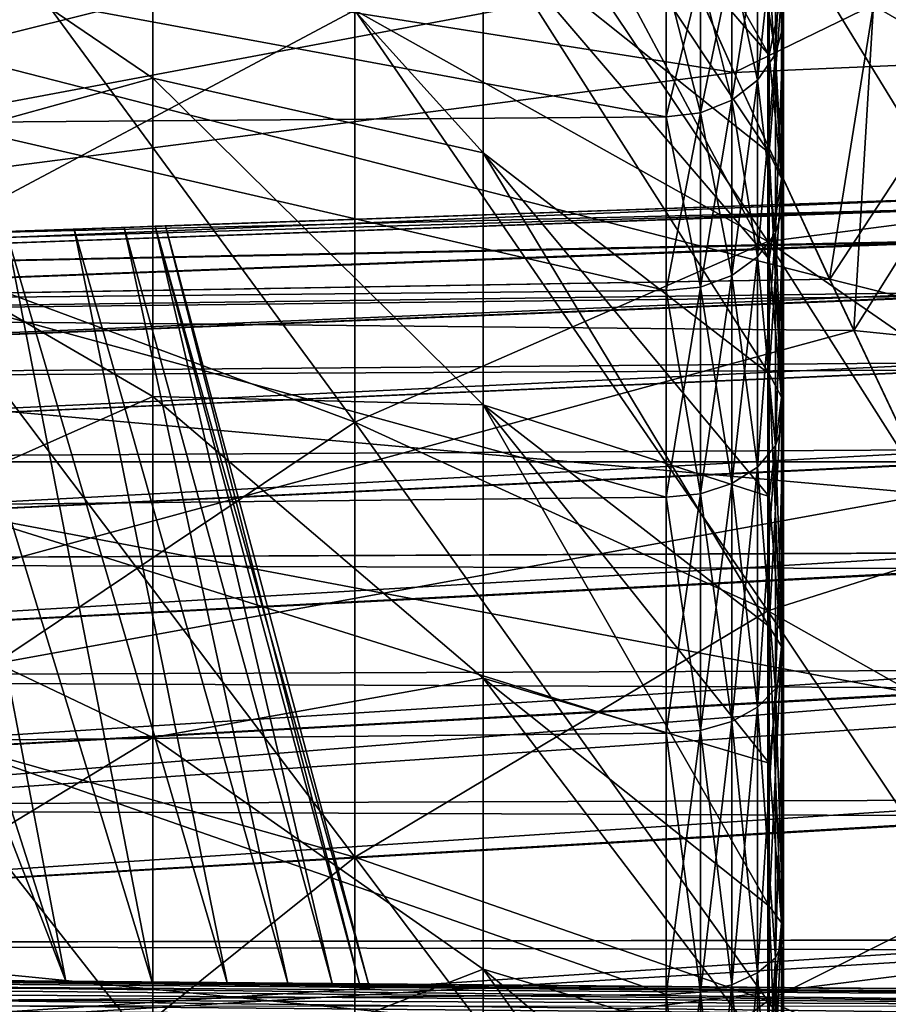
# Model space of a CAD drawing. Header units: metres. Extents: x 59 to 135, y -85 to 115.
# Tile 242 of 290: x 110.47 to 114.23, y 33.35 to 37.6. Entities that reach past the tile are written whole.
import ezdxf

# ---------------------------------------------------------------- set-up
doc = ezdxf.new("R2010")
doc.units = ezdxf.units.M
doc.layers.add('solid_20_404_502_XXX', color=7, linetype='CONTINUOUS')

msp = doc.modelspace()

# ---------------------------------------------------------------- linework, layer by layer
at = {"layer": 'solid_20_404_502_XXX'}
for points in [[(113.710068, 37.451141, -6.198064), (112.474922, 38.884884, -7.564219), (112.474922, 39.630802, -6.357874)], [(113.710068, 37.832996, -5.572453), (113.710068, 37.451141, -6.198064), (112.474922, 39.630802, -6.357874)], [(113.70507, 39.490391, 11.490392), (115.2855, 38.037651, 10.037651), (115.2855, 36.850677, 11.098396)], [(113.70507, 38.131626, 12.704659), (113.70507, 39.490391, 11.490392), (115.2855, 36.850677, 11.098396)], [(111.920403, 39.303665, 14.174346), (113.70507, 38.131626, 12.704659), (113.70507, 36.645451, 13.759156)], [(111.920403, 37.645565, 15.35083), (111.920403, 39.303665, 14.174346), (113.70507, 36.645451, 13.759156)], [(113.710068, 36.569965, -7.368567), (112.474922, 38.014343, -8.683956), (112.474922, 38.884884, -7.564219)], [(113.710068, 37.029541, -6.797609), (113.710068, 36.569965, -7.368567), (112.474922, 38.884884, -7.564219)], [(113.710068, 37.451141, -6.198064), (113.710068, 37.029541, -6.797609), (112.474922, 38.884884, -7.564219)], [(113.710068, 37.029541, 6.797609), (112.474922, 38.884811, 7.564323), (112.474922, 38.014267, 8.684042)], [(113.710068, 37.451141, 6.198063), (113.710068, 37.832996, 5.572453), (112.474922, 38.884811, 7.564323)], [(113.710068, 37.029541, 6.797609), (113.710068, 37.451141, 6.198063), (112.474922, 38.884811, 7.564323)], [(105.599998, 38.630821, 20.395727), (105.599998, 36.344479, 21.432911), (113.179619, 38.228867, 20.60025)], [(105.599998, 38.630814, -20.395731), (113.559944, 37.375443, -21.002407), (113.972008, 36.483131, -21.37841)], [(105.599998, 36.344467, -21.432917), (105.599998, 38.630814, -20.395731), (113.972008, 36.483131, -21.37841)], [(105.599998, 38.630814, -20.395731), (113.180138, 38.227692, -20.600832), (113.559944, 37.375443, -21.002407)], [(111.048538, 37.351273, 11.825343), (111.048538, 38.609169, 10.711236), (109.446487, 38.439938, 13.091269)], [(111.048538, 38.609135, -10.711269), (111.048538, 37.351242, -11.825369), (109.446487, 38.439938, -13.091269)], [(111.048538, 38.609169, 10.711236), (112.474922, 37.029064, 9.704335), (112.474922, 38.014267, 8.684042)], [(111.048538, 37.351273, 11.825343), (112.474922, 37.029064, 9.704335), (111.048538, 38.609169, 10.711236)], [(112.474922, 37.029137, -9.704268), (111.048538, 37.351242, -11.825369), (111.048538, 38.609135, -10.711269)], [(112.474922, 38.014343, -8.683956), (112.474922, 37.029137, -9.704268), (111.048538, 38.609135, -10.711269)], [(114.042747, 38.630676, -20.484158), (114.586891, 37.42099, -21.068216), (113.180138, 38.227692, -20.600832)], [(115.310936, 38.133652, -20.994738), (114.586891, 37.42099, -21.068216), (114.042747, 38.630676, -20.484158)], [(109.950691, 38.541992, 16.777483), (111.920403, 37.645565, 15.35083), (111.920403, 35.866169, 16.334269)], [(109.950691, 36.597225, 17.85232), (109.950691, 38.541992, 16.777483), (111.920403, 35.866169, 16.334269)], [(111.920403, 37.645565, -15.35083), (109.950691, 38.541992, -16.777483), (109.950691, 36.597225, -17.85232)], [(111.048538, 37.351242, -11.825369), (109.446487, 36.908539, -14.177857), (109.446487, 38.439938, -13.091269)], [(111.048538, 37.351273, 11.825343), (109.446487, 38.439938, 13.091269), (109.446487, 36.908539, 14.177857)], [(113.772705, 37.581371, -5.429854), (113.76326, 37.711372, -5.503527), (113.76326, 38.341702, -4.201044)], [(113.772705, 38.203262, -4.144806), (113.772705, 37.581371, -5.429854), (113.76326, 38.341702, -4.201044)], [(105.599998, 36.344479, 21.432911), (113.368752, 37.800022, 20.80768), (113.179619, 38.228867, 20.60025)], [(114.586891, 37.42099, -21.068216), (113.559944, 37.375443, -21.002407), (113.180138, 38.227692, -20.600832)], [(113.737488, 37.454765, -5.358105), (113.772705, 37.581371, -5.429854), (113.772705, 38.203262, -4.144806)], [(113.737488, 38.068439, -4.090038), (113.737488, 37.454765, -5.358105), (113.772705, 38.203262, -4.144806)], [(113.737488, 38.068436, 4.090046), (113.772705, 38.203259, 4.144813), (113.772705, 37.581367, 5.42986)], [(113.772705, 37.581367, 5.42986), (113.772705, 38.203259, 4.144813), (113.76326, 37.711369, 5.503531)], [(111.920403, 37.645565, -15.35083), (113.70507, 36.645451, -13.759156), (113.70507, 38.131626, -12.704659)], [(113.70507, 38.131626, 12.704659), (115.2855, 36.850677, 11.098396), (115.2855, 35.552399, 12.019573)], [(113.70507, 36.645451, 13.759156), (113.70507, 38.131626, 12.704659), (115.2855, 35.552399, 12.019573)], [(113.70507, 38.131626, -12.704659), (115.2855, 36.850677, -11.098396), (115.2855, 38.037651, -10.037651)], [(113.70507, 38.131626, -12.704659), (113.70507, 36.645451, -13.759156), (115.2855, 36.850677, -11.098396)], [(113.660759, 37.342907, -5.294714), (113.737488, 37.454765, -5.358105), (113.737488, 38.068439, -4.090038)], [(113.660759, 37.949322, -4.041649), (113.660759, 37.342907, -5.294714), (113.737488, 38.068439, -4.090038)], [(113.660759, 37.949318, 4.041657), (113.737488, 38.068436, 4.090046), (113.737488, 37.454762, 5.358112)], [(113.737488, 37.454762, 5.358112), (113.737488, 38.068436, 4.090046), (113.772705, 37.581367, 5.42986)], [(113.710068, 36.074348, -7.908538), (112.474922, 37.029137, -9.704268), (112.474922, 38.014343, -8.683956)], [(113.710068, 36.569965, -7.368567), (113.710068, 36.074348, -7.908538), (112.474922, 38.014343, -8.683956)], [(113.710068, 36.074348, 7.908537), (112.474922, 38.014267, 8.684042), (112.474922, 37.029064, 9.704335)], [(113.710068, 36.569965, 7.368567), (113.710068, 37.029541, 6.797609), (112.474922, 38.014267, 8.684042)], [(113.710068, 36.074348, 7.908537), (113.710068, 36.569965, 7.368567), (112.474922, 38.014267, 8.684042)], [(113.549408, 37.255825, -5.245366), (113.660759, 37.342907, -5.294714), (113.660759, 37.949322, -4.041649)], [(113.549408, 37.85659, -4.00398), (113.549408, 37.255825, -5.245366), (113.660759, 37.949322, -4.041649)], [(113.549408, 37.856586, 4.003986), (113.660759, 37.949318, 4.041657), (113.660759, 37.342903, 5.294721)], [(113.660759, 37.342903, 5.294721), (113.660759, 37.949318, 4.041657), (113.737488, 37.454762, 5.358112)], [(113.413414, 37.201332, -5.214484), (113.549408, 37.255825, -5.245366), (113.549408, 37.85659, -4.00398)], [(113.413414, 37.798557, -3.980407), (113.413414, 37.201332, -5.214484), (113.549408, 37.85659, -4.00398)], [(113.549408, 37.255825, 5.245371), (113.413414, 37.798557, 3.98041), (113.549408, 37.856586, 4.003986)], [(113.549408, 37.255825, 5.245371), (113.549408, 37.856586, 4.003986), (113.660759, 37.342903, 5.294721)], [(113.76326, 37.711369, 5.503531), (113.710068, 37.832996, 5.572453), (113.710068, 37.451141, 6.198063)], [(113.76326, 36.91785, -6.713529), (113.710068, 37.451141, -6.198064), (113.710068, 37.832996, -5.572453)], [(113.76326, 37.711372, -5.503527), (113.76326, 36.91785, -6.713529), (113.710068, 37.832996, -5.572453)], [(105.599998, 36.344479, 21.432911), (113.559502, 37.376411, 21.001974), (113.368752, 37.800022, 20.80768)], [(110.117142, 37.768074, -4.146051), (113.265877, 37.184299, -5.204831), (113.265877, 37.780418, -3.973038)], [(113.265877, 37.780418, 3.973038), (113.265877, 37.184299, 5.204831), (110.117142, 37.768078, 4.146051)], [(113.265877, 37.184299, 5.204831), (110.117142, 37.160103, 5.357012), (110.117142, 37.768078, 4.146051)], [(110.117142, 37.768074, -4.146051), (110.117142, 37.160103, -5.357012), (113.265877, 37.184299, -5.204831)], [(113.413414, 37.798557, -3.980407), (113.265877, 37.780418, -3.973038), (113.265877, 37.184299, -5.204831)], [(113.413414, 37.798557, -3.980407), (113.265877, 37.184299, -5.204831), (113.413414, 37.201332, -5.214484)], [(113.413414, 37.798557, 3.98041), (113.413414, 37.201332, 5.214487), (113.265877, 37.780418, 3.973038)], [(113.413414, 37.201332, 5.214487), (113.265877, 37.184299, 5.204831), (113.265877, 37.780418, 3.973038)], [(114.16114, 37.668785, 20.911875), (113.368752, 37.800022, 20.80768), (113.559502, 37.376411, 21.001974)], [(113.549408, 37.255825, 5.245371), (113.413414, 37.201332, 5.214487), (113.413414, 37.798557, 3.98041)], [(113.76326, 37.711369, 5.503531), (113.710068, 37.451141, 6.198063), (113.710068, 37.029541, 6.797609)], [(113.76326, 36.91785, 6.713531), (113.76326, 37.711369, 5.503531), (113.710068, 37.029541, 6.797609)], [(113.772705, 36.798473, -6.623658), (113.76326, 36.91785, -6.713529), (113.76326, 37.711372, -5.503527)], [(113.772705, 37.581371, -5.429854), (113.772705, 36.798473, -6.623658), (113.76326, 37.711372, -5.503527)], [(113.772705, 37.581367, 5.42986), (113.76326, 37.711369, 5.503531), (113.76326, 36.91785, 6.713531)], [(111.920403, 37.645565, -15.35083), (109.950691, 36.597225, -17.85232), (111.920403, 35.866169, -16.334269)], [(111.920403, 37.645565, 15.35083), (113.70507, 36.645451, 13.759156), (113.70507, 35.050552, 14.640625)], [(111.920403, 35.866169, 16.334269), (111.920403, 37.645565, 15.35083), (113.70507, 35.050552, 14.640625)], [(111.920403, 37.645565, -15.35083), (111.920403, 35.866169, -16.334269), (113.70507, 36.645451, -13.759156)], [(114.16114, 37.668785, 20.911875), (113.559502, 37.376411, 21.001974), (113.971664, 36.483868, 21.37812)], [(114.16114, 37.668785, 20.911875), (113.971664, 36.483868, 21.37812), (114.075653, 36.262108, 21.464798)], [(114.948524, 37.651871, 21.056944), (114.16114, 37.668785, 20.911875), (114.075653, 36.262108, 21.464798)], [(114.875137, 36.17976, 21.540268), (114.948524, 37.651871, 21.056944), (114.075653, 36.262108, 21.464798)], [(113.737488, 36.682213, -6.536135), (113.772705, 36.798473, -6.623658), (113.772705, 37.581371, -5.429854)], [(113.737488, 37.454765, -5.358105), (113.737488, 36.682213, -6.536135), (113.772705, 37.581371, -5.429854)], [(113.737488, 37.454762, 5.358112), (113.772705, 37.581367, 5.42986), (113.772705, 36.79847, 6.623662)], [(113.772705, 36.79847, 6.623662), (113.772705, 37.581367, 5.42986), (113.76326, 36.91785, 6.713531)], [(114.586891, 37.42099, -21.068216), (113.972008, 36.483131, -21.37841), (113.559944, 37.375443, -21.002407)], [(113.660759, 36.579494, -6.458807), (113.737488, 36.682213, -6.536135), (113.737488, 37.454765, -5.358105)], [(113.660759, 37.342907, -5.294714), (113.660759, 36.579494, -6.458807), (113.737488, 37.454765, -5.358105)], [(113.660759, 37.342903, 5.294721), (113.737488, 37.454762, 5.358112), (113.737488, 36.682209, 6.53614)], [(113.76326, 36.91785, -6.713529), (113.710068, 37.029541, -6.797609), (113.710068, 37.451141, -6.198064)], [(113.737488, 36.682209, 6.53614), (113.737488, 37.454762, 5.358112), (113.772705, 36.79847, 6.623662)], [(114.586891, 37.42099, -21.068216), (115.16703, 36.187546, -21.577755), (113.972008, 36.483131, -21.37841)], [(105.599998, 36.344479, 21.432911), (113.971664, 36.483868, 21.37812), (113.559502, 37.376411, 21.001974)], [(111.048538, 35.977207, 12.792546), (111.048538, 37.351273, 11.825343), (109.446487, 36.908539, 14.177857)], [(111.048538, 37.351242, -11.825369), (111.048538, 35.977177, -12.792564), (109.446487, 36.908539, -14.177857)], [(111.048538, 37.351273, 11.825343), (112.474922, 35.940487, 10.61352), (112.474922, 37.029064, 9.704335)], [(111.048538, 35.977207, 12.792546), (112.474922, 35.940487, 10.61352), (111.048538, 37.351273, 11.825343)], [(112.474922, 35.940556, -10.613469), (111.048538, 35.977177, -12.792564), (111.048538, 37.351242, -11.825369)], [(112.474922, 37.029137, -9.704268), (112.474922, 35.940556, -10.613469), (111.048538, 37.351242, -11.825369)], [(113.549408, 36.499531, -6.398608), (113.660759, 36.579494, -6.458807), (113.660759, 37.342907, -5.294714)], [(113.549408, 37.255825, -5.245366), (113.549408, 36.499531, -6.398608), (113.660759, 37.342907, -5.294714)], [(113.549408, 37.255825, 5.245371), (113.660759, 37.342903, 5.294721), (113.660759, 36.579491, 6.458812)], [(113.660759, 36.579491, 6.458812), (113.660759, 37.342903, 5.294721), (113.737488, 36.682209, 6.53614)], [(113.413414, 36.44949, -6.360937), (113.549408, 36.499531, -6.398608), (113.549408, 37.255825, -5.245366)], [(113.413414, 37.201332, -5.214484), (113.413414, 36.44949, -6.360937), (113.549408, 37.255825, -5.245366)], [(113.549408, 36.499527, 6.398612), (113.413414, 37.201332, 5.214487), (113.549408, 37.255825, 5.245371)], [(113.549408, 36.499527, 6.398612), (113.549408, 37.255825, 5.245371), (113.660759, 36.579491, 6.458812)], [(110.117142, 37.160103, -5.357012), (113.265877, 36.433846, -6.349161), (113.265877, 37.184299, -5.204831)], [(113.265877, 37.184299, 5.204831), (113.265877, 36.433846, 6.349161), (110.117142, 37.160103, 5.357012)], [(113.413414, 37.201332, -5.214484), (113.265877, 37.184299, -5.204831), (113.265877, 36.433846, -6.349161)], [(113.413414, 37.201332, -5.214484), (113.265877, 36.433846, -6.349161), (113.413414, 36.44949, -6.360937)], [(113.413414, 37.201332, 5.214487), (113.413414, 36.449486, 6.36094), (113.265877, 37.184299, 5.204831)], [(113.413414, 36.449486, 6.36094), (113.265877, 36.433846, 6.349161), (113.265877, 37.184299, 5.204831)], [(113.549408, 36.499527, 6.398612), (113.413414, 36.449486, 6.36094), (113.413414, 37.201332, 5.214487)], [(110.117142, 37.160103, -5.357012), (110.117142, 36.402775, -6.480619), (113.265877, 36.433846, -6.349161)], [(113.265877, 36.433846, 6.349161), (110.117142, 36.402771, 6.480626), (110.117142, 37.160103, 5.357012)], [(113.710068, 34.983475, -8.886571), (112.474922, 35.940556, -10.613469), (112.474922, 37.029137, -9.704268)], [(113.710068, 35.544777, -8.415249), (113.710068, 34.983475, -8.886571), (112.474922, 37.029137, -9.704268)], [(113.710068, 36.074348, -7.908538), (113.710068, 35.544777, -8.415249), (112.474922, 37.029137, -9.704268)], [(113.710068, 35.544777, 8.415249), (112.474922, 37.029064, 9.704335), (112.474922, 35.940487, 10.61352)], [(113.710068, 35.544777, 8.415249), (113.710068, 36.074348, 7.908537), (112.474922, 37.029064, 9.704335)], [(113.76326, 36.91785, 6.713531), (113.710068, 37.029541, 6.797609), (113.710068, 36.569965, 7.368567)], [(113.76326, 35.974476, -7.810716), (113.710068, 36.569965, -7.368567), (113.710068, 37.029541, -6.797609)], [(113.76326, 36.91785, -6.713529), (113.76326, 35.974476, -7.810716), (113.710068, 37.029541, -6.797609)], [(111.048538, 35.977177, -12.792564), (109.446487, 35.265106, -15.086149), (109.446487, 36.908539, -14.177857)], [(111.048538, 35.977207, 12.792546), (109.446487, 36.908539, 14.177857), (109.446487, 35.265106, 15.086149)], [(113.76326, 36.91785, 6.713531), (113.710068, 36.569965, 7.368567), (113.710068, 36.074348, 7.908537)], [(113.76326, 35.974472, 7.810718), (113.76326, 36.91785, 6.713531), (113.710068, 36.074348, 7.908537)], [(113.772705, 35.867725, -7.706158), (113.76326, 35.974476, -7.810716), (113.76326, 36.91785, -6.713529)], [(113.772705, 36.798473, -6.623658), (113.772705, 35.867725, -7.706158), (113.76326, 36.91785, -6.713529)], [(113.772705, 36.79847, 6.623662), (113.76326, 36.91785, 6.713531), (113.76326, 35.974472, 7.810718)], [(114.83741, 36.843529, 3), (110.17775, 36.680813, 3), (105.518089, 36.464634, 3.610962)], [(114.721329, 36.792877, 3.596362), (114.83741, 36.843529, 3), (105.518089, 36.464634, 3.610962)], [(110.414299, 36.689072, 1.524054), (110.17775, 36.680813, 3), (114.83741, 36.843529, 3)], [(114.83741, 36.843529, -3), (110.17775, 36.680813, -3), (114.83741, 36.843529, 3)], [(110.924896, 36.706902, -0.829236), (114.83741, 36.843529, 3), (110.17775, 36.680813, -3)], [(114.720543, 36.792103, -3.601103), (110.17775, 36.680813, -3), (114.83741, 36.843529, -3)], [(110.707695, 36.699318, 1.201523), (110.414299, 36.689072, 1.524054), (114.83741, 36.843529, 3)], [(110.924896, 36.706902, 0.829236), (110.707695, 36.699318, 1.201523), (114.83741, 36.843529, 3)], [(110.924896, 36.706902, -0.829236), (111.058235, 36.711559, -0.423022), (114.83741, 36.843529, 3)], [(111.058235, 36.711559, 0.423022), (110.924896, 36.706902, 0.829236), (114.83741, 36.843529, 3)], [(111.058235, 36.711559, -0.423022), (111.103172, 36.713127), (114.83741, 36.843529, 3)], [(111.058235, 36.711559, 0.423022), (114.83741, 36.843529, 3), (111.103172, 36.713127)], [(113.70507, 36.645451, -13.759156), (115.2855, 35.552399, -12.019573), (115.2855, 36.850677, -11.098396)], [(114.642555, 36.651714, 4.177049), (114.721329, 36.792877, 3.596362), (105.518089, 36.464634, 3.610962)], [(114.720543, 36.792103, -3.601103), (105.518089, 36.464634, -3.610962), (105.518089, 36.518093, -3)], [(114.720543, 36.792103, -3.601103), (105.518089, 36.518093, -3), (110.17775, 36.680813, -3)], [(114.720543, 36.792103, -3.601103), (114.64254, 36.651665, -4.177207), (105.518089, 36.464634, -3.610962)], [(113.737488, 35.763763, -7.604331), (113.772705, 35.867725, -7.706158), (113.772705, 36.798473, -6.623658)], [(113.737488, 36.682213, -6.536135), (113.737488, 35.763763, -7.604331), (113.772705, 36.798473, -6.623658)], [(113.737488, 36.682209, 6.53614), (113.772705, 36.79847, 6.623662), (113.772705, 35.867722, 7.706161)], [(113.772705, 35.867722, 7.706161), (113.772705, 36.79847, 6.623662), (113.76326, 35.974472, 7.810718)], [(110.707695, 36.699318, -1.201522), (110.924896, 36.706902, -0.829236), (110.17775, 36.680813, -3)], [(110.414299, 36.689072, -1.524053), (110.707695, 36.699318, -1.201522), (110.17775, 36.680813, -3)], [(110.707695, 36.699318, 1.201523), (111.369125, 33.445107, 1.444083), (110.414299, 36.689072, 1.524054)], [(110.414299, 36.689072, -1.524053), (111.369125, 33.445107, -1.444082), (110.707695, 36.699318, -1.201522)], [(110.924896, 36.706902, 0.829236), (111.631073, 33.442818, 1.129808), (110.707695, 36.699318, 1.201523)], [(110.707695, 36.699318, -1.201522), (111.631073, 33.442818, -1.129807), (110.924896, 36.706902, -0.829236)], [(110.707695, 36.699318, 1.201523), (111.631073, 33.442818, 1.129808), (111.369125, 33.445107, 1.444083)], [(110.707695, 36.699318, -1.201522), (111.369125, 33.445107, -1.444082), (111.631073, 33.442818, -1.129807)], [(111.058235, 36.711559, 0.423022), (111.823364, 33.441139, 0.775627), (110.924896, 36.706902, 0.829236)], [(110.924896, 36.706902, -0.829236), (111.823364, 33.441139, -0.775627), (111.058235, 36.711559, -0.423022)], [(110.924896, 36.706902, 0.829236), (111.823364, 33.441139, 0.775627), (111.631073, 33.442818, 1.129808)], [(110.924896, 36.706902, -0.829236), (111.631073, 33.442818, -1.129807), (111.823364, 33.441139, -0.775627)], [(111.058235, 36.711559, -0.423022), (111.980263, 33.439774), (111.103172, 36.713127)], [(111.058235, 36.711559, 0.423022), (111.103172, 36.713127), (111.940811, 33.440117, 0.394346)], [(111.058235, 36.711559, -0.423022), (111.940811, 33.440117, -0.394345), (111.980263, 33.439774)], [(111.058235, 36.711559, 0.423022), (111.940811, 33.440117, 0.394346), (111.823364, 33.441139, 0.775627)], [(111.058235, 36.711559, -0.423022), (111.823364, 33.441139, -0.775627), (111.940811, 33.440117, -0.394345)], [(111.103172, 36.713127), (111.980263, 33.439774), (111.940811, 33.440117, 0.394346)], [(109.431984, 36.65477, -2.018496), (110.672935, 33.45118, -1.901531), (109.648674, 36.662334, -1.961045)], [(109.431984, 36.65477, -2.018496), (110.264267, 33.454746, -2.023593), (110.672935, 33.45118, -1.901531)], [(110.056419, 36.676575, 1.781357), (110.672935, 33.45118, 1.901531), (109.648674, 36.662334, 1.961046)], [(109.648674, 36.662334, -1.961045), (110.672935, 33.45118, -1.901531), (110.056419, 36.676575, -1.781357)], [(109.648674, 36.662334, 1.961046), (110.672935, 33.45118, 1.901531), (110.264259, 33.454746, 2.023593)], [(110.414299, 36.689072, 1.524054), (111.045876, 33.447926, 1.7053), (110.056419, 36.676575, 1.781357)], [(110.056419, 36.676575, -1.781357), (111.045876, 33.447926, -1.705299), (110.414299, 36.689072, -1.524053)], [(110.056419, 36.676575, 1.781357), (111.045876, 33.447926, 1.7053), (110.672935, 33.45118, 1.901531)], [(110.056419, 36.676575, -1.781357), (110.672935, 33.45118, -1.901531), (111.045876, 33.447926, -1.705299)], [(110.414299, 36.689072, 1.524054), (111.369125, 33.445107, 1.444083), (111.045876, 33.447926, 1.7053)], [(110.414299, 36.689072, -1.524053), (111.045876, 33.447926, -1.705299), (111.369125, 33.445107, -1.444082)], [(113.660759, 35.671909, -7.514365), (113.737488, 35.763763, -7.604331), (113.737488, 36.682213, -6.536135)], [(113.660759, 36.579494, -6.458807), (113.660759, 35.671909, -7.514365), (113.737488, 36.682213, -6.536135)], [(113.660759, 36.579491, 6.458812), (113.737488, 36.682209, 6.53614), (113.737488, 35.76376, 7.604334)], [(113.737488, 35.76376, 7.604334), (113.737488, 36.682209, 6.53614), (113.772705, 35.867722, 7.706161)], [(114.642555, 36.651714, 4.177049), (105.518089, 36.464634, 3.610962), (105.518089, 36.305973, 4.203129)], [(114.641609, 36.648727, 4.186167), (114.642555, 36.651714, 4.177049), (105.518089, 36.305973, 4.203129)], [(114.64254, 36.651665, -4.177207), (114.641136, 36.647228, -4.190719), (105.518089, 36.464634, -3.610962)], [(114.603561, 36.427162, 4.721792), (114.641609, 36.648727, 4.186167), (105.518089, 36.305973, 4.203129)], [(114.641136, 36.647228, -4.190719), (105.518089, 36.305973, -4.203129), (105.518089, 36.464634, -3.610962)], [(114.641136, 36.647228, -4.190719), (114.603554, 36.427059, -4.721999), (105.518089, 36.305973, -4.203129)], [(111.920403, 35.866169, -16.334269), (113.70507, 35.050552, -14.640625), (113.70507, 36.645451, -13.759156)], [(113.70507, 36.645451, 13.759156), (115.2855, 35.552399, 12.019573), (115.2855, 34.159145, 12.789597)], [(113.70507, 35.050552, 14.640625), (113.70507, 36.645451, 13.759156), (115.2855, 34.159145, 12.789597)], [(113.70507, 36.645451, -13.759156), (113.70507, 35.050552, -14.640625), (115.2855, 35.552399, -12.019573)], [(109.950691, 36.597225, 17.85232), (111.920403, 35.866169, 16.334269), (111.920403, 33.98785, 17.112293)], [(109.950691, 34.544342, 18.702652), (109.950691, 36.597225, 17.85232), (111.920403, 33.98785, 17.112293)], [(111.920403, 35.866169, -16.334269), (109.950691, 36.597225, -17.85232), (109.950691, 34.544342, -18.702652)], [(113.549408, 35.600407, -7.444328), (113.660759, 35.671909, -7.514365), (113.660759, 36.579494, -6.458807)], [(113.549408, 36.499531, -6.398608), (113.549408, 35.600407, -7.444328), (113.660759, 36.579494, -6.458807)], [(113.549408, 36.499527, 6.398612), (113.660759, 36.579491, 6.458812), (113.660759, 35.671906, 7.514369)], [(113.660759, 35.671906, 7.514369), (113.660759, 36.579491, 6.458812), (113.737488, 35.76376, 7.604334)], [(113.76326, 35.974476, -7.810716), (113.710068, 36.074348, -7.908538), (113.710068, 36.569965, -7.368567)], [(105.599998, 36.344479, 21.432911), (114.075653, 36.262108, 21.464798), (113.971664, 36.483868, 21.37812)], [(105.599998, 36.344467, -21.432917), (113.972008, 36.483131, -21.37841), (114.41114, 35.55545, -21.723608)], [(113.413414, 35.55566, -7.4005), (113.549408, 35.600407, -7.444328), (113.549408, 36.499531, -6.398608)], [(113.413414, 36.44949, -6.360937), (113.413414, 35.55566, -7.4005), (113.549408, 36.499531, -6.398608)], [(113.549408, 35.600403, 7.444332), (113.413414, 36.449486, 6.36094), (113.549408, 36.499527, 6.398612)], [(113.549408, 35.600403, 7.444332), (113.549408, 36.499527, 6.398612), (113.660759, 35.671906, 7.514369)], [(115.16703, 36.187546, -21.577755), (114.41114, 35.55545, -21.723608), (113.972008, 36.483131, -21.37841)], [(113.413414, 36.44949, -6.360937), (113.265877, 36.433846, -6.349161), (113.265877, 35.541672, -7.3868)], [(113.413414, 36.44949, -6.360937), (113.265877, 35.541672, -7.3868), (113.413414, 35.55566, -7.4005)], [(113.413414, 36.449486, 6.36094), (113.413414, 35.555656, 7.400502), (113.265877, 36.433846, 6.349161)], [(113.549408, 35.600403, 7.444332), (113.413414, 35.555656, 7.400502), (113.413414, 36.449486, 6.36094)], [(114.603561, 36.427162, 4.721792), (105.518089, 36.305973, 4.203129), (105.518089, 36.0467, 4.759145)], [(114.602654, 36.413845, 4.747979), (114.603561, 36.427162, 4.721792), (105.518089, 36.0467, 4.759145)], [(114.603554, 36.427059, -4.721999), (114.602516, 36.41169, -4.752174), (105.518089, 36.305973, -4.203129)], [(114.604027, 36.124016, 5.225011), (114.602654, 36.413845, 4.747979), (105.518089, 36.0467, 4.759145)], [(114.602516, 36.41169, -4.752174), (105.518089, 36.0467, -4.759145), (105.518089, 36.305973, -4.203129)], [(114.602516, 36.41169, -4.752174), (114.604034, 36.123867, -5.225217), (105.518089, 36.0467, -4.759145)], [(110.117142, 36.402775, -6.480619), (113.265877, 35.541672, -7.3868), (113.265877, 36.433846, -6.349161)], [(113.265877, 36.433846, 6.349161), (113.265877, 35.541672, 7.3868), (110.117142, 36.402771, 6.480626)], [(110.117142, 36.402775, -6.480619), (110.117142, 35.508442, -7.498559), (113.265877, 35.541672, -7.3868)], [(113.265877, 35.541672, 7.3868), (110.117142, 35.508434, 7.498566), (110.117142, 36.402771, 6.480626)], [(113.413414, 35.555656, 7.400502), (113.265877, 35.541672, 7.3868), (113.265877, 36.433846, 6.349161)], [(105.599998, 36.344479, 21.432911), (105.599998, 33.958702, 22.214722), (114.075653, 36.262108, 21.464798)], [(105.599998, 36.344467, -21.432917), (114.41114, 35.55545, -21.723608), (114.878258, 34.592369, -22.034986)], [(105.599998, 33.958698, -22.214724), (105.599998, 36.344467, -21.432917), (114.878258, 34.592369, -22.034986)], [(105.599998, 33.958702, 22.214722), (114.41095, 35.555859, 21.723467), (114.075653, 36.262108, 21.464798)], [(114.875137, 36.17976, 21.540268), (114.075653, 36.262108, 21.464798), (114.41095, 35.555859, 21.723467)], [(114.604027, 36.124016, 5.225011), (105.518089, 36.0467, 4.759145), (105.518089, 35.694889, 5.261536)], [(114.605942, 36.093967, 5.266718), (114.604027, 36.124016, 5.225011), (105.518089, 35.694889, 5.261536)], [(114.604034, 36.123867, -5.225217), (114.606133, 36.091209, -5.27049), (105.518089, 36.0467, -4.759145)], [(114.643951, 35.747356, 5.678222), (114.605942, 36.093967, 5.266718), (105.518089, 35.694889, 5.261536)], [(114.606133, 36.091209, -5.27049), (105.518089, 35.694889, -5.261536), (105.518089, 36.0467, -4.759145)], [(114.606133, 36.091209, -5.27049), (114.643974, 35.747196, -5.678386), (105.518089, 35.694889, -5.261536)], [(113.76326, 35.974472, 7.810718), (113.710068, 36.074348, 7.908537), (113.710068, 35.544777, 8.415249)], [(113.76326, 34.897095, -8.776651), (113.710068, 35.544777, -8.415249), (113.710068, 36.074348, -7.908538)], [(113.76326, 35.974476, -7.810716), (113.76326, 34.897095, -8.776651), (113.710068, 36.074348, -7.908538)], [(111.048538, 34.50404, 13.600828), (111.048538, 35.977207, 12.792546), (109.446487, 35.265106, 15.086149)], [(111.048538, 35.977177, -12.792564), (111.048538, 34.504017, -13.60084), (109.446487, 35.265106, -15.086149)], [(111.048538, 35.977207, 12.792546), (112.474922, 34.760994, 11.401188), (112.474922, 35.940487, 10.61352)], [(111.048538, 34.50404, 13.600828), (112.474922, 34.760994, 11.401188), (111.048538, 35.977207, 12.792546)], [(112.474922, 34.761055, -11.401152), (111.048538, 34.504017, -13.60084), (111.048538, 35.977177, -12.792564)], [(112.474922, 35.940556, -10.613469), (112.474922, 34.761055, -11.401152), (111.048538, 35.977177, -12.792564)], [(113.76326, 35.974472, 7.810718), (113.710068, 35.544777, 8.415249), (113.710068, 34.983475, 8.886571)], [(113.76326, 34.897095, 8.776653), (113.76326, 35.974472, 7.810718), (113.710068, 34.983475, 8.886571)], [(113.772705, 34.804768, -8.659163), (113.76326, 34.897095, -8.776651), (113.76326, 35.974476, -7.810716)], [(113.772705, 35.867725, -7.706158), (113.772705, 34.804768, -8.659163), (113.76326, 35.974476, -7.810716)], [(113.772705, 35.867722, 7.706161), (113.76326, 35.974472, 7.810718), (113.76326, 34.897095, 8.776653)], [(113.710068, 33.775253, -9.715274), (112.474922, 34.761055, -11.401152), (112.474922, 35.940556, -10.613469)], [(113.710068, 34.392807, -9.32052), (113.710068, 33.775253, -9.715274), (112.474922, 35.940556, -10.613469)], [(113.710068, 34.983475, -8.886571), (113.710068, 34.392807, -9.32052), (112.474922, 35.940556, -10.613469)], [(113.710068, 34.392807, 9.32052), (112.474922, 35.940487, 10.61352), (112.474922, 34.760994, 11.401188)], [(113.710068, 34.983475, 8.886571), (113.710068, 35.544777, 8.415249), (112.474922, 35.940487, 10.61352)], [(113.710068, 34.392807, 9.32052), (113.710068, 34.983475, 8.886571), (112.474922, 35.940487, 10.61352)], [(111.920403, 35.866169, -16.334269), (109.950691, 34.544342, -18.702652), (111.920403, 33.98785, -17.112293)], [(111.920403, 35.866169, 16.334269), (113.70507, 35.050552, 14.640625), (113.70507, 33.366989, 15.337979)], [(111.920403, 33.98785, 17.112293), (111.920403, 35.866169, 16.334269), (113.70507, 33.366989, 15.337979)], [(111.920403, 35.866169, -16.334269), (111.920403, 33.98785, -17.112293), (113.70507, 35.050552, -14.640625)], [(113.737488, 34.714851, -8.544743), (113.772705, 34.804768, -8.659163), (113.772705, 35.867725, -7.706158)], [(113.737488, 35.763763, -7.604331), (113.737488, 34.714851, -8.544743), (113.772705, 35.867725, -7.706158)], [(113.737488, 35.76376, 7.604334), (113.772705, 35.867722, 7.706161), (113.772705, 34.804764, 8.659165)], [(113.772705, 34.804764, 8.659165), (113.772705, 35.867722, 7.706161), (113.76326, 34.897095, 8.776653)], [(113.660759, 34.63541, -8.443651), (113.737488, 34.714851, -8.544743), (113.737488, 35.763763, -7.604331)], [(113.660759, 35.671909, -7.514365), (113.660759, 34.63541, -8.443651), (113.737488, 35.763763, -7.604331)], [(113.660759, 35.671906, 7.514369), (113.737488, 35.76376, 7.604334), (113.737488, 34.714848, 8.544745)], [(113.737488, 34.714848, 8.544745), (113.737488, 35.76376, 7.604334), (113.772705, 34.804764, 8.659165)], [(114.643951, 35.747356, 5.678222), (105.518089, 35.694889, 5.261536), (105.518089, 35.261536, 5.69489)], [(114.651337, 35.697788, 5.728508), (114.643951, 35.747356, 5.678222), (105.518089, 35.261536, 5.69489)], [(114.643974, 35.747196, -5.678386), (114.65184, 35.694481, -5.731799), (105.518089, 35.694889, -5.261536)], [(114.723114, 35.302391, 6.07263), (114.651337, 35.697788, 5.728508), (105.518089, 35.261536, 5.69489)], [(114.65184, 35.694481, -5.731799), (105.518089, 35.261536, -5.69489), (105.518089, 35.694889, -5.261536)], [(114.65184, 35.694481, -5.731799), (114.723145, 35.302238, -6.072746), (105.518089, 35.261536, -5.69489)], [(113.549408, 34.573563, -8.364953), (113.660759, 34.63541, -8.443651), (113.660759, 35.671909, -7.514365)], [(113.549408, 35.600407, -7.444328), (113.549408, 34.573563, -8.364953), (113.660759, 35.671909, -7.514365)], [(113.549408, 35.600403, 7.444332), (113.660759, 35.671906, 7.514369), (113.660759, 34.635406, 8.443654)], [(113.660759, 34.635406, 8.443654), (113.660759, 35.671906, 7.514369), (113.737488, 34.714848, 8.544745)], [(113.413414, 34.534863, -8.315705), (113.549408, 34.573563, -8.364953), (113.549408, 35.600407, -7.444328)], [(113.413414, 35.55566, -7.4005), (113.413414, 34.534863, -8.315705), (113.549408, 35.600407, -7.444328)], [(113.549408, 34.573563, 8.364956), (113.413414, 35.555656, 7.400502), (113.549408, 35.600403, 7.444332)], [(113.549408, 34.573563, 8.364956), (113.549408, 35.600403, 7.444332), (113.660759, 34.635406, 8.443654)], [(105.599998, 33.958702, 22.214722), (114.828613, 34.693657, 22.004431), (114.41095, 35.555859, 21.723467)], [(113.413414, 35.55566, -7.4005), (113.265877, 35.541672, -7.3868), (113.265877, 34.522766, -8.300311)], [(113.413414, 35.55566, -7.4005), (113.265877, 34.522766, -8.300311), (113.413414, 34.534863, -8.315705)], [(113.413414, 35.555656, 7.400502), (113.413414, 34.534863, 8.315707), (113.265877, 35.541672, 7.3868)], [(113.549408, 34.573563, 8.364956), (113.413414, 34.534863, 8.315707), (113.413414, 35.555656, 7.400502)], [(113.70507, 35.050552, -14.640625), (115.2855, 34.159145, -12.789597), (115.2855, 35.552399, -12.019573)], [(110.117142, 35.508442, -7.498559), (113.265877, 34.522766, -8.300311), (113.265877, 35.541672, -7.3868)], [(113.265877, 35.541672, 7.3868), (113.265877, 34.522766, 8.300311), (110.117142, 35.508434, 7.498566)], [(110.117142, 35.508442, -7.498559), (110.117142, 34.49168, -8.394233), (113.265877, 34.522766, -8.300311)], [(113.265877, 34.522766, 8.300311), (110.117142, 34.491673, 8.394238), (110.117142, 35.508434, 7.498566)], [(113.413414, 34.534863, 8.315707), (113.265877, 34.522766, 8.300311), (113.265877, 35.541672, 7.3868)], [(113.76326, 34.897095, -8.776651), (113.710068, 34.983475, -8.886571), (113.710068, 35.544777, -8.415249)], [(114.723114, 35.302391, 6.07263), (105.518089, 35.261536, 5.69489), (105.518089, 34.759144, 6.0467)], [(114.737015, 35.236313, 6.121648), (114.723114, 35.302391, 6.07263), (105.518089, 34.759144, 6.0467)], [(114.723145, 35.302238, -6.072746), (114.737823, 35.232533, -6.124389), (105.518089, 35.261536, -5.69489)], [(114.737823, 35.232533, -6.124389), (105.518089, 34.759144, -6.0467), (105.518089, 35.261536, -5.69489)], [(111.048538, 34.504017, -13.60084), (109.446487, 33.530312, -15.804725), (109.446487, 35.265106, -15.086149)], [(111.048538, 34.50404, 13.600828), (109.446487, 35.265106, 15.086149), (109.446487, 33.530312, 15.804725)], [(114.840858, 34.795269, 6.398625), (114.737015, 35.236313, 6.121648), (105.518089, 34.759144, 6.0467)], [(114.737823, 35.232533, -6.124389), (114.840889, 34.795185, -6.398672), (105.518089, 34.759144, -6.0467)], [(111.920403, 33.98785, -17.112293), (113.70507, 33.366989, -15.337979), (113.70507, 35.050552, -14.640625)], [(113.70507, 35.050552, 14.640625), (115.2855, 34.159145, 12.789597), (115.2855, 32.688438, 13.398784)], [(113.70507, 33.366989, 15.337979), (113.70507, 35.050552, 14.640625), (115.2855, 32.688438, 13.398784)], [(113.70507, 35.050552, -14.640625), (113.70507, 33.366989, -15.337979), (115.2855, 34.159145, -12.789597)], [(113.76326, 34.897095, 8.776653), (113.710068, 34.983475, 8.886571), (113.710068, 34.392807, 9.32052)], [(113.76326, 33.703815, -9.595104), (113.710068, 34.392807, -9.32052), (113.710068, 34.983475, -8.886571)], [(113.76326, 34.897095, -8.776651), (113.76326, 33.703815, -9.595104), (113.710068, 34.983475, -8.886571)], [(113.76326, 34.897095, 8.776653), (113.710068, 34.392807, 9.32052), (113.710068, 33.775253, 9.715274)], [(113.76326, 33.703815, 9.595105), (113.76326, 34.897095, 8.776653), (113.710068, 33.775253, 9.715274)], [(113.772705, 33.627464, -9.466659), (113.76326, 33.703815, -9.595104), (113.76326, 34.897095, -8.776651)], [(113.772705, 34.804768, -8.659163), (113.772705, 33.627464, -9.466659), (113.76326, 34.897095, -8.776651)], [(113.772705, 34.804764, 8.659165), (113.76326, 34.897095, 8.776653), (113.76326, 33.703815, 9.595105)], [(114.840858, 34.795269, 6.398625), (105.518089, 34.759144, 6.0467), (105.518089, 34.203129, 6.305972)], [(114.859741, 34.722042, 6.437046), (114.840858, 34.795269, 6.398625), (105.518089, 34.203129, 6.305972)], [(114.840889, 34.795185, -6.398672), (114.860832, 34.717865, -6.439178), (105.518089, 34.759144, -6.0467)], [(113.737488, 33.553104, -9.341569), (113.772705, 33.627464, -9.466659), (113.772705, 34.804768, -8.659163)], [(113.737488, 34.714851, -8.544743), (113.737488, 33.553104, -9.341569), (113.772705, 34.804768, -8.659163)], [(113.737488, 34.714848, 8.544745), (113.772705, 34.804764, 8.659165), (113.772705, 33.62746, 9.46666)], [(113.772705, 33.62746, 9.46666), (113.772705, 34.804764, 8.659165), (113.76326, 33.703815, 9.595105)], [(114.860832, 34.717865, -6.439178), (105.518089, 34.203129, -6.305972), (105.518089, 34.759144, -6.0467)], [(112.474922, 34.761055, -11.401152), (112.474922, 33.504147, -12.058296), (111.048538, 34.504017, -13.60084)], [(111.048538, 34.50404, 13.600828), (112.474922, 33.504097, 12.058319), (112.474922, 34.760994, 11.401188)], [(113.710068, 33.133411, -10.069169), (112.474922, 33.504147, -12.058296), (112.474922, 34.761055, -11.401152)], [(113.710068, 33.775253, -9.715274), (113.710068, 33.133411, -10.069169), (112.474922, 34.761055, -11.401152)], [(113.710068, 33.133411, 10.069169), (112.474922, 34.760994, 11.401188), (112.474922, 33.504097, 12.058319)], [(113.710068, 33.775253, 9.715274), (113.710068, 34.392807, 9.32052), (112.474922, 34.760994, 11.401188)], [(113.710068, 33.133411, 10.069169), (113.710068, 33.775253, 9.715274), (112.474922, 34.760994, 11.401188)], [(114.995575, 34.234318, 6.645774), (114.859741, 34.722042, 6.437046), (105.518089, 34.203129, 6.305972)], [(114.860832, 34.717865, -6.439178), (114.99556, 34.234352, -6.645761), (105.518089, 34.203129, -6.305972)], [(113.660759, 33.487404, -9.23105), (113.737488, 33.553104, -9.341569), (113.737488, 34.714851, -8.544743)], [(113.660759, 34.63541, -8.443651), (113.660759, 33.487404, -9.23105), (113.737488, 34.714851, -8.544743)], [(113.660759, 34.635406, 8.443654), (113.737488, 34.714848, 8.544745), (113.737488, 33.553101, 9.341571)], [(113.737488, 33.553101, 9.341571), (113.737488, 34.714848, 8.544745), (113.772705, 33.62746, 9.46666)], [(105.599998, 33.958702, 22.214722), (114.878258, 34.592369, 22.034988), (114.828613, 34.693657, 22.004431)], [(113.549408, 33.43626, -9.145013), (113.660759, 33.487404, -9.23105), (113.660759, 34.63541, -8.443651)], [(113.549408, 34.573563, -8.364953), (113.549408, 33.43626, -9.145013), (113.660759, 34.63541, -8.443651)], [(113.549408, 34.573563, 8.364956), (113.660759, 34.635406, 8.443654), (113.660759, 33.4874, 9.231051)], [(113.660759, 33.4874, 9.231051), (113.660759, 34.635406, 8.443654), (113.737488, 33.553101, 9.341571)], [(105.599998, 33.958702, 22.214722), (114.654701, 33.059212, 22.436674), (114.878258, 34.592369, 22.034988)], [(105.599998, 33.958698, -22.214724), (114.878258, 34.592369, -22.034986), (114.654701, 33.059212, -22.436674)], [(113.413414, 33.404255, -9.091173), (113.549408, 33.43626, -9.145013), (113.549408, 34.573563, -8.364953)], [(113.413414, 34.534863, -8.315705), (113.413414, 33.404255, -9.091173), (113.549408, 34.573563, -8.364953)], [(113.549408, 33.436256, 9.145015), (113.413414, 34.534863, 8.315707), (113.549408, 34.573563, 8.364956)], [(113.549408, 33.436256, 9.145015), (113.549408, 34.573563, 8.364956), (113.660759, 33.4874, 9.231051)], [(109.950691, 34.544342, 18.702652), (111.920403, 33.98785, 17.112293), (111.920403, 32.034229, 17.675121)], [(109.950691, 32.409157, 19.317787), (109.950691, 34.544342, 18.702652), (111.920403, 32.034229, 17.675121)], [(111.920403, 33.98785, -17.112293), (109.950691, 34.544342, -18.702652), (109.950691, 32.409157, -19.317787)], [(113.413414, 34.534863, -8.315705), (113.265877, 34.522766, -8.300311), (113.265877, 33.394249, -9.074343)], [(113.413414, 34.534863, -8.315705), (113.265877, 33.394249, -9.074343), (113.413414, 33.404255, -9.091173)], [(113.413414, 34.534863, 8.315707), (113.413414, 33.404255, 9.091173), (113.265877, 34.522766, 8.300311)], [(113.549408, 33.436256, 9.145015), (113.413414, 33.404255, 9.091173), (113.413414, 34.534863, 8.315707)], [(111.048538, 32.950073, 14.240149), (111.048538, 34.50404, 13.600828), (109.446487, 33.530312, 15.804725)], [(111.048538, 34.504017, -13.60084), (111.048538, 32.950054, -14.240155), (109.446487, 33.530312, -15.804725)], [(110.117142, 34.49168, -8.394233), (113.265877, 33.394249, -9.074343), (113.265877, 34.522766, -8.300311)], [(113.265877, 34.522766, 8.300311), (113.265877, 33.394249, 9.074343), (110.117142, 34.491673, 8.394238)], [(110.117142, 34.49168, -8.394233), (110.117142, 33.369072, -9.15304), (113.265877, 33.394249, -9.074343)], [(113.265877, 33.394249, 9.074343), (110.117142, 33.369068, 9.153042), (110.117142, 34.491673, 8.394238)], [(111.048538, 32.950073, 14.240149), (112.474922, 33.504097, 12.058319), (111.048538, 34.50404, 13.600828)], [(112.474922, 33.504147, -12.058296), (111.048538, 32.950054, -14.240155), (111.048538, 34.504017, -13.60084)], [(113.413414, 33.404255, 9.091173), (113.265877, 33.394249, 9.074343), (113.265877, 34.522766, 8.300311)], [(113.76326, 33.703815, -9.595104), (113.710068, 33.775253, -9.715274), (113.710068, 34.392807, -9.32052)], [(114.99556, 34.234352, -6.645761), (115.016457, 34.164131, -6.669553), (105.518089, 34.203129, -6.305972)], [(114.995575, 34.234318, 6.645774), (105.518089, 34.203129, 6.305972), (105.518089, 33.610962, 6.464635)], [(115.015106, 34.168621, 6.668076), (114.995575, 34.234318, 6.645774), (105.518089, 33.610962, 6.464635)], [(115.016457, 34.164131, -6.669553), (105.518089, 33.610962, -6.464635), (105.518089, 34.203129, -6.305972)], [(115.184532, 33.631012, 6.803666), (115.015106, 34.168621, 6.668076), (105.518089, 33.610962, 6.464635)], [(115.016457, 34.164131, -6.669553), (115.184494, 33.631138, -6.803643), (105.518089, 33.610962, -6.464635)], [(113.70507, 33.366989, -15.337979), (115.2855, 32.688438, -13.398784), (115.2855, 34.159145, -12.789597)], [(111.920403, 33.98785, -17.112293), (109.950691, 32.409157, -19.317787), (111.920403, 32.034229, -17.675121)], [(111.920403, 33.98785, 17.112293), (113.70507, 33.366989, 15.337979), (113.70507, 31.615936, 15.842449)], [(111.920403, 32.034229, 17.675121), (111.920403, 33.98785, 17.112293), (113.70507, 31.615936, 15.842449)], [(111.920403, 33.98785, -17.112293), (111.920403, 32.034229, -17.675121), (113.70507, 33.366989, -15.337979)], [(105.599998, 33.958702, 22.214722), (105.599998, 31.501926, 22.731838), (114.654701, 33.059212, 22.436674)], [(105.599998, 33.958698, -22.214724), (114.654701, 33.059212, -22.436674), (114.429604, 31.501926, -22.731838)], [(105.599998, 33.958698, -22.214724), (114.429604, 31.501926, -22.731838), (105.599998, 31.501926, -22.731838)], [(113.76326, 33.703815, 9.595105), (113.710068, 33.775253, 9.715274), (113.710068, 33.133411, 10.069169)], [(113.76326, 32.414692, -10.252319), (113.710068, 33.133411, -10.069169), (113.710068, 33.775253, -9.715274)], [(113.76326, 33.703815, -9.595104), (113.76326, 32.414692, -10.252319), (113.710068, 33.775253, -9.715274)], [(113.76326, 33.703815, 9.595105), (113.710068, 33.133411, 10.069169), (113.710068, 32.469982, 10.38072)], [(113.76326, 32.414688, 10.252319), (113.76326, 33.703815, 9.595105), (113.710068, 32.469982, 10.38072)], [(113.772705, 32.355595, -10.115076), (113.76326, 32.414692, -10.252319), (113.76326, 33.703815, -9.595104)], [(113.772705, 33.627464, -9.466659), (113.772705, 32.355595, -10.115076), (113.76326, 33.703815, -9.595104)], [(113.772705, 33.62746, 9.46666), (113.76326, 33.703815, 9.595105), (113.76326, 32.414688, 10.252319)], [(115.184494, 33.631138, -6.803643), (115.19976, 33.585106, -6.811535), (105.518089, 33.610962, -6.464635)], [(115.184532, 33.631012, 6.803666), (105.518089, 33.610962, 6.464635), (105.518089, 33, 6.518092)], [(115.198212, 33.589764, 6.810763), (115.184532, 33.631012, 6.803666), (105.518089, 33, 6.518092)], [(115.403168, 33, -6.863286), (110.460632, 33, -6.69069), (105.518089, 33.610962, -6.464635)], [(115.19976, 33.585106, -6.811535), (115.403168, 33, -6.863286), (105.518089, 33.610962, -6.464635)], [(113.737488, 32.298038, -9.981419), (113.772705, 32.355595, -10.115076), (113.772705, 33.627464, -9.466659)], [(113.737488, 33.553104, -9.341569), (113.737488, 32.298038, -9.981419), (113.772705, 33.627464, -9.466659)], [(113.737488, 33.553101, 9.341571), (113.772705, 33.62746, 9.46666), (113.772705, 32.355591, 10.115077)], [(113.772705, 32.355591, 10.115077), (113.772705, 33.62746, 9.46666), (113.76326, 32.414688, 10.252319)], [(115.198212, 33.589764, 6.810763), (105.518089, 33, 6.518092), (110.460632, 33, 6.69069)], [(115.198212, 33.589764, 6.810763), (110.460632, 33, 6.69069), (115.403168, 33, 6.863286)], [(113.660759, 32.247189, -9.86333), (113.737488, 32.298038, -9.981419), (113.737488, 33.553104, -9.341569)], [(113.660759, 33.487404, -9.23105), (113.660759, 32.247189, -9.86333), (113.737488, 33.553104, -9.341569)], [(113.660759, 33.4874, 9.231051), (113.737488, 33.553101, 9.341571), (113.737488, 32.298038, 9.98142)], [(113.737488, 32.298038, 9.98142), (113.737488, 33.553101, 9.341571), (113.772705, 32.355591, 10.115077)], [(111.048538, 32.950054, -14.240155), (109.446487, 31.725971, -16.324547), (109.446487, 33.530312, -15.804725)], [(111.048538, 32.950073, 14.240149), (109.446487, 33.530312, 15.804725), (109.446487, 31.725971, 16.324547)], [(117.202621, 33.381374, 2.481313), (105.297379, 33.493561, 2.457582), (105.297379, 33.498093, 2.4)], [(117.202621, 33.394196, 2.4), (117.202621, 33.381374, 2.481313), (105.297379, 33.498093, 2.4)], [(109.837402, 33.458473, 2.065), (117.202621, 33.394196, 2.4), (105.297379, 33.498093, 2.4)], [(109.83741, 33.458473, -2.065), (105.297379, 33.498093, -2.4), (117.202621, 33.394196, -2.4)], [(105.297379, 33.493561, -2.457582), (117.202621, 33.394196, -2.4), (105.297379, 33.498093, -2.4)], [(117.202621, 33.381374, 2.481313), (105.297379, 33.480076, 2.513747), (105.297379, 33.493561, 2.457582)], [(117.202621, 33.381405, -2.481214), (117.202621, 33.394196, -2.4), (105.297379, 33.493561, -2.457582)], [(117.202621, 33.381405, -2.481214), (105.297379, 33.493561, -2.457582), (105.297379, 33.480076, -2.513747)], [(117.202629, 33.343788, 2.555226), (105.297379, 33.457973, 2.567111), (105.297379, 33.480076, 2.513747)], [(117.202621, 33.381374, 2.481313), (117.202629, 33.343788, 2.555226), (105.297379, 33.480076, 2.513747)], [(117.202621, 33.381405, -2.481214), (105.297379, 33.480076, -2.513747), (105.297379, 33.457973, -2.567111)], [(112.474922, 33.504147, -12.058296), (112.474922, 32.184219, -12.577379), (111.048538, 32.950054, -14.240155)], [(111.048538, 32.950073, 14.240149), (112.474922, 32.184177, 12.577393), (112.474922, 33.504097, 12.058319)], [(113.710068, 31.787752, -10.648615), (112.474922, 32.184219, -12.577379), (112.474922, 33.504147, -12.058296)], [(113.710068, 32.469982, -10.38072), (113.710068, 31.787752, -10.648615), (112.474922, 33.504147, -12.058296)], [(113.710068, 33.133411, -10.069169), (113.710068, 32.469982, -10.38072), (112.474922, 33.504147, -12.058296)], [(113.710068, 32.469982, 10.38072), (112.474922, 33.504097, 12.058319), (112.474922, 32.184177, 12.577393)], [(113.710068, 32.469982, 10.38072), (113.710068, 33.133411, 10.069169), (112.474922, 33.504097, 12.058319)], [(113.549408, 32.207603, -9.771399), (113.660759, 32.247189, -9.86333), (113.660759, 33.487404, -9.23105)], [(113.549408, 33.43626, -9.145013), (113.549408, 32.207603, -9.771399), (113.660759, 33.487404, -9.23105)], [(113.549408, 33.436256, 9.145015), (113.660759, 33.4874, 9.231051), (113.660759, 32.247189, 9.863331)], [(113.660759, 32.247189, 9.863331), (113.660759, 33.4874, 9.231051), (113.737488, 32.298038, 9.98142)], [(117.202629, 33.343788, 2.555226), (105.297379, 33.427792, 2.616359), (105.297379, 33.457973, 2.567111)], [(117.202629, 33.343849, -2.555142), (105.297379, 33.457973, -2.567111), (105.297379, 33.427792, -2.616359)], [(117.202629, 33.343849, -2.555142), (117.202621, 33.381405, -2.481214), (105.297379, 33.457973, -2.567111)], [(117.202629, 33.285141, 2.613848), (105.297379, 33.390282, 2.660281), (105.297379, 33.427792, 2.616359)], [(117.202629, 33.343788, 2.555226), (117.202629, 33.285141, 2.613848), (105.297379, 33.427792, 2.616359)], [(117.202629, 33.343849, -2.555142), (105.297379, 33.427792, -2.616359), (105.297379, 33.390282, -2.660281)], [(109.837402, 33.458473, 2.065), (110.264259, 33.454746, 2.023593), (117.202621, 33.394196, 2.4)], [(110.264267, 33.454746, -2.023593), (109.83741, 33.458473, -2.065), (117.202621, 33.394196, -2.4)], [(110.264259, 33.454746, 2.023593), (110.672935, 33.45118, 1.901531), (117.202621, 33.394196, 2.4)], [(110.672935, 33.45118, -1.901531), (110.264267, 33.454746, -2.023593), (117.202621, 33.394196, -2.4)], [(110.672935, 33.45118, 1.901531), (111.045876, 33.447926, 1.7053), (117.202621, 33.394196, 2.4)], [(111.045876, 33.447926, -1.705299), (110.672935, 33.45118, -1.901531), (117.202621, 33.394196, -2.4)], [(111.045876, 33.447926, 1.7053), (117.202621, 33.394196, -2.4), (117.202621, 33.394196, 2.4)], [(111.045876, 33.447926, 1.7053), (111.369125, 33.445107, 1.444083), (117.202621, 33.394196, -2.4)], [(111.369125, 33.445107, -1.444082), (111.045876, 33.447926, -1.705299), (117.202621, 33.394196, -2.4)], [(111.369125, 33.445107, 1.444083), (111.631073, 33.442818, 1.129808), (117.202621, 33.394196, -2.4)], [(111.631073, 33.442818, -1.129807), (111.369125, 33.445107, -1.444082), (117.202621, 33.394196, -2.4)], [(111.631073, 33.442818, 1.129808), (111.823364, 33.441139, 0.775627), (117.202621, 33.394196, -2.4)], [(111.823364, 33.441139, -0.775627), (111.631073, 33.442818, -1.129807), (117.202621, 33.394196, -2.4)], [(111.823364, 33.441139, 0.775627), (111.940811, 33.440117, 0.394346), (117.202621, 33.394196, -2.4)], [(111.940811, 33.440117, -0.394345), (111.823364, 33.441139, -0.775627), (117.202621, 33.394196, -2.4)], [(111.940811, 33.440117, 0.394346), (111.980263, 33.439774), (117.202621, 33.394196, -2.4)], [(111.940811, 33.440117, -0.394345), (117.202621, 33.394196, -2.4), (111.980263, 33.439774)], [(113.413414, 32.182835, -9.713871), (113.549408, 32.207603, -9.771399), (113.549408, 33.43626, -9.145013)], [(113.413414, 33.404255, -9.091173), (113.413414, 32.182835, -9.713871), (113.549408, 33.43626, -9.145013)], [(113.549408, 32.207603, 9.7714), (113.413414, 33.404255, 9.091173), (113.549408, 33.436256, 9.145015)], [(113.549408, 32.207603, 9.7714), (113.549408, 33.436256, 9.145015), (113.660759, 32.247189, 9.863331)], [(117.202629, 33.285141, 2.613848), (105.297379, 33.346359, 2.697793), (105.297379, 33.390282, 2.660281)], [(117.202629, 33.343849, -2.555142), (105.297379, 33.390282, -2.660281), (105.297379, 33.346359, -2.697793)], [(110.117142, 33.369072, -9.15304), (113.265877, 32.175091, -9.695889), (113.265877, 33.394249, -9.074343)], [(113.265877, 33.394249, 9.074343), (113.265877, 32.175091, 9.695889), (110.117142, 33.369068, 9.153042)], [(113.413414, 33.404255, -9.091173), (113.265877, 33.394249, -9.074343), (113.265877, 32.175091, -9.695889)], [(113.413414, 33.404255, -9.091173), (113.265877, 32.175091, -9.695889), (113.413414, 32.182835, -9.713871)], [(113.413414, 33.404255, 9.091173), (113.413414, 32.182831, 9.713872), (113.265877, 33.394249, 9.074343)], [(113.413414, 32.182831, 9.713872), (113.265877, 32.175091, 9.695889), (113.265877, 33.394249, 9.074343)], [(113.549408, 32.207603, 9.7714), (113.413414, 32.182831, 9.713872), (113.413414, 33.404255, 9.091173)], [(110.117142, 33.369072, -9.15304), (110.117142, 32.158916, -9.762605), (113.265877, 32.175091, -9.695889)], [(113.265877, 32.175091, 9.695889), (110.117142, 32.158916, 9.762606), (110.117142, 33.369068, 9.153042)], [(111.920403, 32.034229, -17.675121), (113.70507, 31.615936, -15.842449), (113.70507, 33.366989, -15.337979)], [(113.70507, 33.366989, 15.337979), (115.2855, 32.688438, 13.398784), (115.2855, 31.15877, 13.839474)], [(113.70507, 31.615936, 15.842449), (113.70507, 33.366989, 15.337979), (115.2855, 31.15877, 13.839474)], [(113.70507, 33.366989, -15.337979), (113.70507, 31.615936, -15.842449), (115.2855, 32.688438, -13.398784)]]:
    msp.add_3dface(points, dxfattribs=at)

doc.saveas('drawing.dxf')
